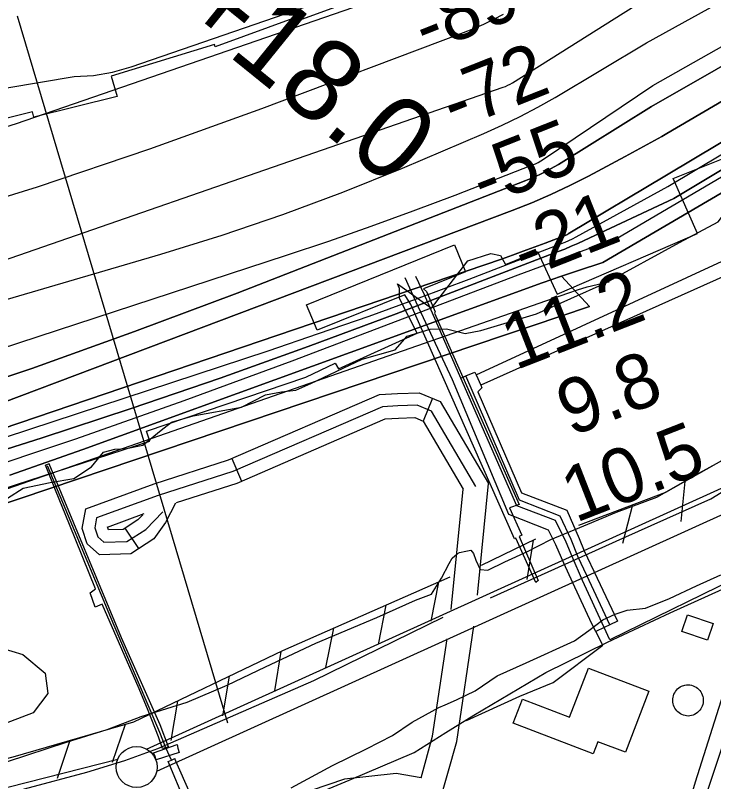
# Model space of a CAD drawing. Extents: x 3625074 to 3663148, y 511451 to 537151.
# Drawn here: x 3640863 to 3641714, y 518313 to 519248 of the extents above; entities that cross this region are included whole.
import ezdxf

# ---------------------------------------------------------------- set-up
doc = ezdxf.new("R2010")
doc.units = 0
for name, color, linetype in [('V-BLDG-OTLN', 7, 'Continuous'), ('V-BRDG-OTLN', 7, 'Continuous'), ('V-CHAN-DOCK', 7, 'Continuous'), ('V-DOMW-TANK', 7, 'Continuous'), ('V-FLOD-BASE', 7, 'Continuous'), ('V-LEVE-TOET', 7, 'Continuous'), ('V-RAIL-TRAK', 7, 'Continuous'), ('V-RIVR-EDGE', 7, 'Continuous'), ('V-RIVR-RANG', 7, 'Continuous'), ('V-ROAD-CNTR', 7, 'Continuous'), ('V-RRAP-FSHR', 7, 'Continuous'), ('V-RRAP-RVMT', 7, 'Continuous'), ('V-SITE-OTLN', 7, 'Continuous'), ('V-SITE-VEGE', 7, 'Continuous'), ('V-SURV-IDEN', 7, 'Continuous'), ('V-SURV-LINE', 7, 'Continuous'), ('V-TOPO-DPTH', 7, 'Continuous'), ('V-TOPO-MAJR', 7, 'Continuous'), ('V-TOPO-MINR', 7, 'Continuous'), ('V-TOPO-WATR', 7, 'Continuous'), ('V-UTIL-LINE', 7, 'Continuous')]:
    doc.layers.add(name, color=color, linetype=linetype)

msp = doc.modelspace()

# ---------------------------------------------------------------- linework, layer by layer
at = {"layer": 'V-BLDG-OTLN'}
for points in [[(3641682.52, 518516.7), (3641713.73, 518506.17), (3641706.87, 518485.82), (3641675.66, 518496.35)], [(3641561.58, 518451.92), (3641635.31, 518423.5), (3641606.64, 518349.1), (3641573.19, 518361.99), (3641567.43, 518347.04), (3641469.84, 518384.66), (3641481.17, 518414.07), (3641538.47, 518391.98)]]:
    msp.add_lwpolyline(points, close=True, dxfattribs=at)
at = {"layer": 'V-BRDG-OTLN'}
msp.add_lwpolyline([(3641033.23, 518344.16), (3641031.25, 518348.41), (3641060.02, 518358.58), (3641060.91, 518354.09), (3641062.46, 518348.95), (3641034.53, 518339.95)], close=True, dxfattribs=at)
at = {"layer": 'V-CHAN-DOCK'}
for points in [[(3641497.39, 518556.14), (3641473.29, 518610.29), (3641471.63, 518609.55), (3641345.22, 518895.31), (3641337.77, 518907.09), (3641231.08, 518863.97), (3641218.04, 518894.73), (3641398.46, 518967.99), (3641411.81, 518935.02), (3641360.69, 518914.49), (3641364.25, 518911.1), (3641374.9, 518886.26), (3641373.76, 518884.83), (3641477.02, 518651.56), (3641465.54, 518647.13), (3641480.35, 518614.11), (3641477.01, 518612.38), (3641500.39, 518558.62), (3641497.39, 518556.14)], [(3641049.66, 518355.77), (3641039.66, 518382.74), (3640992.35, 518488.91), (3640904, 518701.08), (3640899.6, 518699.31)], [(3641049.66, 518355.77), (3641046.53, 518354.48), (3641042.41, 518353.6), (3641037.57, 518368.11), (3641024.96, 518400.26), (3641013.78, 518426.55), (3640968.73, 518529.59), (3640960.15, 518526.12), (3640954.28, 518543.52), (3640960.52, 518548.64), (3640928.82, 518626.93), (3640911.99, 518669.01), (3640899.6, 518699.31)]]:
    msp.add_lwpolyline(points, dxfattribs=at)
at = {"layer": 'V-DOMW-TANK'}
msp.add_lwpolyline([(3641679.35, 518431.15), (3641681.34, 518431.39), (3641683.35, 518431.42), (3641685.35, 518431.23), (3641687.33, 518430.84), (3641689.25, 518430.24), (3641691.09, 518429.44), (3641692.84, 518428.45), (3641694.48, 518427.28), (3641695.99, 518425.95), (3641697.35, 518424.46), (3641698.54, 518422.84), (3641699.55, 518421.11), (3641700.37, 518419.28), (3641701, 518417.36), (3641701.42, 518415.4), (3641701.64, 518413.4), (3641701.64, 518411.38), (3641701.42, 518409.39), (3641701, 518407.42), (3641700.38, 518405.51), (3641699.55, 518403.67), (3641698.54, 518401.94), (3641697.35, 518400.32), (3641695.99, 518398.83), (3641694.49, 518397.5), (3641692.85, 518396.33), (3641691.1, 518395.34), (3641689.25, 518394.54), (3641687.33, 518393.94), (3641685.36, 518393.55), (3641683.36, 518393.36), (3641681.39, 518393.49), (3641679.45, 518393.82), (3641677.54, 518394.35), (3641675.71, 518395.07), (3641673.96, 518395.97), (3641672.3, 518397.05), (3641670.77, 518398.29), (3641669.38, 518399.69), (3641668.14, 518401.22), (3641667.06, 518402.87), (3641666.15, 518404.62), (3641665.44, 518406.46), (3641664.91, 518408.36), (3641664.58, 518410.31), (3641664.45, 518412.28), (3641664.53, 518414.25), (3641664.81, 518416.2), (3641665.29, 518418.11), (3641665.96, 518419.97), (3641666.82, 518421.74), (3641667.86, 518423.42), (3641669.06, 518424.98), (3641670.42, 518426.41), (3641671.92, 518427.69), (3641673.54, 518428.82), (3641675.27, 518429.77)], close=True, dxfattribs=at)
at = {"layer": 'V-FLOD-BASE'}
for points in [[(3641442.18, 518537.39), (3641603.76, 518610.13), (3641710.93, 518658.37), (3641766.43, 518692.61), (3641798.79, 518714.48), (3641838.84, 518749.16), (3641873.2, 518783.99)], [(3639840.14, 518180.69), (3639920.22, 518105.99), (3639930.61, 518099.18), (3639947.43, 518089.75), (3639966.74, 518081.88), (3639976.48, 518080.79), (3639989.49, 518080.42), (3640215.83, 518140.75), (3640493.68, 518209.39), (3640874.01, 518304.42), (3640950.28, 518325.05), (3640996.26, 518339.22), (3641036.55, 518353.54), (3641226.91, 518436.86), (3641384.54, 518513.79)]]:
    msp.add_lwpolyline(points, dxfattribs=at)
at = {"layer": 'V-LEVE-TOET'}
for points in [[(3641412.36, 518594.37), (3641418.14, 518595.63), (3641421.61, 518591.76), (3641424.2, 518583.4), (3641429.52, 518571.95), (3641438.92, 518571.31), (3641459.55, 518581.46), (3641487.21, 518594.05), (3641515.88, 518608.86), (3641556.08, 518625.24), (3641595.73, 518642.2), (3641645.21, 518660.38), (3641697.09, 518689.99), (3641738.6, 518712.73)], [(3640853.4, 518337.98), (3640925.44, 518361.55), (3640975.02, 518376.72), (3641016.15, 518392.69), (3641072.21, 518410.12), (3641121.19, 518430.96), (3641167.97, 518453.55), (3641229.24, 518482.33), (3641303.57, 518513.37), (3641350.88, 518534.82), (3641370.3, 518542.17), (3641382.52, 518561.42), (3641391.69, 518579.24), (3641395.65, 518586.09), (3641401.63, 518591.2), (3641404.31, 518592.63), (3641412.36, 518594.37)], [(3641199.28, 518305.61), (3641249.59, 518333.19), (3641291.22, 518353.48), (3641322.56, 518369.73), (3641346.75, 518385.99), (3641379.27, 518403.72), (3641387.02, 518407.05), (3641400.62, 518412.9), (3641423.54, 518423.93), (3641450.42, 518442.38), (3641485.53, 518458.33), (3641544.66, 518484.91), (3641562.16, 518497.79), (3641579.28, 518510.48), (3641594.36, 518517.59), (3641608.82, 518522.64), (3641631.11, 518525.02), (3641660.63, 518536.62), (3641693.28, 518552.27), (3641723.03, 518565.55)]]:
    msp.add_lwpolyline(points, dxfattribs=at)
at = {"layer": 'V-RAIL-TRAK'}
for points in [[(3641516.2, 517788.66), (3641540.38, 517860.6), (3641564.31, 517932.63), (3641588, 518004.73), (3641614.62, 518080), (3641641.16, 518155.29), (3641667.6, 518230.62), (3641679.88, 518271.9), (3641692.38, 518313.12), (3641705.11, 518354.26), (3641718.05, 518395.34), (3641731.22, 518436.35), (3641744.62, 518477.28), (3641758.23, 518518.15), (3641772.06, 518558.93)], [(3641526.6, 517779.67), (3641531.55, 517790.98), (3641536.31, 517802.38), (3641540.86, 517813.86), (3641545.2, 517825.43), (3641549.33, 517837.07), (3641553.25, 517848.78), (3641573.99, 517909.22), (3641594.95, 517969.58), (3641616.14, 518029.87), (3641637.55, 518090.07), (3641673, 518199.05), (3641708.76, 518307.93), (3641744.82, 518416.71), (3641751.62, 518435.75), (3641758.21, 518454.86), (3641764.62, 518474.03), (3641770.82, 518493.27), (3641776.83, 518512.57), (3641782.64, 518531.93), (3641788.25, 518551.36)]]:
    msp.add_lwpolyline(points, dxfattribs=at)
at = {"layer": 'V-RIVR-EDGE'}
for points in [[(3641430.61, 518863.69), (3641498.5, 518883.93), (3641582.04, 518921.54), (3641672.81, 518971.15), (3641719.69, 518996.24), (3641754.02, 519040.58), (3641775.1, 519065.74), (3641797.96, 519084.9), (3641819.57, 519086.05), (3641848.39, 519085.97), (3641878.42, 519092.5), (3641907.86, 519100.84), (3641943.32, 519118.76), (3641975.79, 519138.49), (3641989.02, 519149.26), (3642029.29, 519170.17), (3642065.35, 519185.69), (3642168.72, 519232.86), (3642216.23, 519266.36)], [(3640853.19, 518659.2), (3640872.43, 518671.16), (3640905.47, 518678.28), (3640934.29, 518683.01), (3640955.94, 518697.37), (3640970.39, 518715.34), (3640984.21, 518718.91), (3640998.62, 518719.48), (3641018.44, 518723.63), (3641040.7, 518742.18), (3641053.33, 518751.76), (3641079.76, 518759.5), (3641138.62, 518770.16), (3641168.07, 518785.09), (3641187.29, 518788.65), (3641204.71, 518791), (3641223.34, 518798.76), (3641285.84, 518828.62), (3641326.09, 518839.93), (3641340.54, 518856.71), (3641368.78, 518865.04), (3641388.59, 518865.59), (3641411.39, 518860.13), (3641430.61, 518863.69)]]:
    msp.add_lwpolyline(points, dxfattribs=at)
at = {"layer": 'V-RIVR-RANG'}
msp.add_line((3641122.05, 518384.6), (3640865.39, 519247.22), dxfattribs=at)
at = {"layer": 'V-ROAD-CNTR'}
for p, q in [((3641371.39, 518780.94), (3641360, 518753.18)), ((3641126.77, 518707.45), (3641138.7, 518679.92)), ((3641013.38, 518597.5), (3640997.01, 518622.63))]:
    msp.add_line(p, q, dxfattribs=at)
for points in [[(3641058.3, 518653.04), (3641045.87, 518629.55), (3641031.62, 518609.37), (3641003.65, 518591.16), (3640965.33, 518590.13), (3640950.43, 518603.54), (3640944.27, 518622.03), (3640948.75, 518646.17), (3641032.29, 518676.62), (3641122.65, 518705.66), (3641307, 518785.51), (3641328.78, 518786.56), (3641355.39, 518787.5), (3641380.86, 518777.06), (3641439.81, 518677)], [(3641424.46, 518673.51), (3641370.5, 518765.09), (3641352.69, 518772.39), (3641329.41, 518771.57), (3641310.45, 518770.66), (3641127.94, 518691.61), (3641037.16, 518662.43), (3640961.93, 518635.01), (3640959.73, 518623.1), (3640963.41, 518612.04), (3640970.92, 518605.28), (3640999.01, 518606.04), (3641022.04, 518621.03), (3641042.91, 518642.44)], [(3641059.43, 518653.83), (3641133.23, 518677.55), (3641313.9, 518755.81), (3641330.03, 518756.58), (3641349.99, 518757.29), (3641360.14, 518753.13), (3641408.99, 518670.21)], [(3641426.29, 518540.62), (3641439.81, 518677)], [(3641394.41, 518523.19), (3641408.99, 518670.21)], [(3641018.52, 518638.91), (3641012.46, 518632.7), (3640994.38, 518620.92), (3640976.5, 518620.44), (3640976.39, 518620.54), (3640975.18, 518624.17), (3640975.12, 518623.85), (3641020.04, 518640.23)], [(3641210.78, 517810.01), (3641212.88, 517817.1), (3641302.8, 518057.74), (3641379.34, 518284.82), (3641401.03, 518362.32), (3641422.02, 518502.83)], [(3641357.52, 518318.14), (3641371.64, 518368.61), (3641389.43, 518487.7)], [(3641357.52, 518318.14), (3641327.2, 518323.17), (3641264.24, 518316.23), (3641183.99, 518289.07), (3641138.62, 518263.13), (3641104.05, 518233.07), (3641090.59, 518199.18), (3641089.33, 518154.61), (3641093.83, 518104.05)]]:
    msp.add_lwpolyline(points, dxfattribs=at)
at = {"layer": 'V-RRAP-FSHR'}
for p, q in [((3641679.07, 518679.41), (3641674.41, 518630.8)), ((3641615.3, 518651.02), (3641603.2, 518603.71)), ((3641494.19, 518607.96), (3641486.48, 518559.74)), ((3641378.88, 518556.81), (3641369.33, 518508.92)), ((3641314.79, 518528.64), (3641305.25, 518480.75)), ((3641250.71, 518500.47), (3641241.17, 518452.59)), ((3641186.66, 518472.23), (3641178.74, 518424.04)), ((3641123.57, 518441.92), (3641115.64, 518393.73)), ((3641060.47, 518411.61), (3641052.54, 518363.42)), ((3640996.71, 518383.04), (3640980.95, 518336.82)), ((3640929.48, 518363.54), (3640913.72, 518317.32))]:
    msp.add_line(p, q, dxfattribs=at)
for points in [[(3641549.8, 518626.32), (3641656.06, 518666.38), (3641736.65, 518712.02), (3641797.14, 518761.51), (3641831.85, 518799.52), (3641853.62, 518829.61)], [(3641431.23, 518577.36), (3641497.39, 518609.51)], [(3638360.75, 518107.58), (3638611.25, 518126.54), (3638961.4, 518161.78), (3639165.93, 518189.22), (3639478.84, 518251.26), (3639649.31, 518290.23), (3639720.28, 518295.14), (3639757.25, 518296.45), (3639776.01, 518296.16), (3639803.13, 518283.66), (3639825.19, 518264.73), (3639924.33, 518146.38), (3639964.9, 518127.39), (3639995.41, 518127.75), (3640072.26, 518136.24), (3640499.43, 518249.92), (3640860.26, 518343.46), (3641007.52, 518386.17), (3641189.03, 518473.36), (3641393.04, 518563.03)]]:
    msp.add_lwpolyline(points, dxfattribs=at)
at = {"layer": 'V-RRAP-RVMT'}
for points in [[(3641821.19, 519559.13), (3641704.41, 519502.17), (3641708.73, 519493.32), (3641606.21, 519443.32), (3641617.62, 519419.93), (3641532.55, 519388.97), (3641536.91, 519377), (3641422.27, 519335.27), (3641424.23, 519329.87), (3641309.59, 519288.15), (3641312.63, 519279.8), (3641207.38, 519241.5), (3641205.8, 519245.84), (3641106.65, 519209.76), (3641105.79, 519212.58), (3640979.56, 519173.99), (3640987.14, 519149.19), (3640885.48, 519123.84), (3640883.81, 519130.53), (3640755.73, 519098.59)], [(3641329.03, 518920.59), (3641370.44, 518890.67), (3641414.52, 518948.79), (3641442.68, 518957.39), (3641454.61, 518954.97), (3641460.6, 518943.93), (3641499.67, 518960.16), (3641523.67, 518907.89), (3641694.52, 518981.87), (3641664.81, 519049.06), (3641725.83, 519073.42)], [(3640411.12, 518601.92), (3640421.36, 518566.79), (3640614.39, 518619.7), (3640619.08, 518601.31), (3640833.22, 518651.1), (3640830.3, 518664.72), (3641026.86, 518728.66), (3641022.8, 518740.89), (3641216.96, 518806.62), (3641252.95, 518823.65), (3641256.82, 518816.96), (3641353.02, 518860.56), (3641331.17, 518902.71), (3641331.4, 518914.69), (3641329.03, 518920.59)]]:
    msp.add_lwpolyline(points, dxfattribs=at)
at = {"layer": 'V-SITE-OTLN'}
msp.add_lwpolyline([(3641216.34, 518292.74), (3641270.05, 518314.97), (3641349.25, 518349.05), (3641387.9, 518373.27), (3641421.79, 518394.5), (3641509.88, 518446.49), (3641584.97, 518483.48), (3641661.42, 518519.04), (3641725.11, 518547.97)], dxfattribs=at)
at = {"layer": 'V-SITE-VEGE'}
msp.add_lwpolyline([(3640845.38, 518476.38), (3640872.18, 518468.2), (3640899.1, 518445.44), (3640902.38, 518420.97), (3640884.48, 518397.1), (3640842.96, 518381.58)], dxfattribs=at)
at = {"layer": 'V-SURV-LINE'}
for points in [[(3641022.8, 518352.99), (3641728.17, 518673.31)], [(3641740.57, 518645.99), (3641035.2, 518325.67)], [(3639964.22, 518080.1), (3640987.76, 518340.68)]]:
    msp.add_lwpolyline(points, dxfattribs=at)
msp.add_circle((3641010.82, 518331.07), 25, dxfattribs=at)
at = {"layer": 'V-TOPO-DPTH'}
for points in [[(3644681.81, 520765.81), (3641579.24, 518946.38)], [(3640756.38, 518775.35), (3640882.89, 518817.35), (3641008.39, 518862.32), (3641133.2, 518909.25), (3641485.24, 519046.38), (3641495.52, 519050.71), (3641505.62, 519055.42), (3641515.45, 519060.67), (3641525.09, 519066.29), (3641638.57, 519136.73), (3643477.7, 520189.85)], [(3643477.7, 520189.85), (3641638.57, 519136.73), (3641525.09, 519066.29), (3641515.45, 519060.67), (3641505.62, 519055.42), (3641495.52, 519050.71), (3641485.24, 519046.38), (3641133.2, 518909.25), (3641008.39, 518862.32), (3640882.89, 518817.35), (3640756.38, 518775.35)], [(3640469.61, 518633.18), (3641468.83, 519009.83), (3641492.49, 519019.29), (3641515.88, 519029.35), (3641538.85, 519040.34), (3641561.54, 519051.93), (3641606.33, 519075.93), (3641650.98, 519100.37), (3641657.2, 519103.87), (3643485.46, 520175.85)], [(3643485.46, 520175.85), (3641657.2, 519103.87), (3641650.98, 519100.37), (3641606.33, 519075.93), (3641561.54, 519051.93), (3641538.85, 519040.34), (3641515.88, 519029.35), (3641492.49, 519019.29), (3641468.83, 519009.83), (3640469.61, 518633.18)], [(3640404.91, 518593.78), (3641455.46, 518950.8), (3641468.86, 518955.44), (3641482.22, 518960.19), (3641495.52, 518965.1), (3641508.78, 518970.12), (3641533.31, 518979.56), (3641536.14, 518980.87), (3641537.04, 518981.38), (3641656.72, 519053.27), (3643495.46, 520152.66)], [(3643495.46, 520152.66), (3641656.72, 519053.27), (3641537.04, 518981.38), (3641536.14, 518980.87), (3641533.31, 518979.56), (3641508.78, 518970.12), (3641495.52, 518965.1), (3641482.22, 518960.19), (3641468.86, 518955.44), (3641455.46, 518950.8), (3640404.91, 518593.78)], [(3643510.69, 520132.28), (3641665.68, 519024.58), (3641556.64, 518973.44), (3641548.72, 518969.82), (3641540.74, 518966.33), (3641532.7, 518963), (3641524.6, 518959.8), (3641327.23, 518884.11), (3641220.08, 518844.08), (3641112.49, 518805.31), (3641004.25, 518768.43), (3640895.56, 518732.79), (3640424.66, 518582.93)], [(3640424.66, 518582.93), (3640895.56, 518732.79), (3641004.25, 518768.43), (3641112.49, 518805.31), (3641220.08, 518844.08), (3641327.23, 518884.11), (3641524.6, 518959.8), (3641532.7, 518963), (3641540.74, 518966.33), (3641548.72, 518969.82), (3641556.64, 518973.44), (3641665.68, 519024.58), (3643510.69, 520132.28)], [(3641579.24, 518946.38), (3641575.41, 518945.22), (3641551.93, 518937.78), (3641528.6, 518929.89), (3641505.36, 518921.71), (3640945.03, 518718.51), (3640856.14, 518687.19)], [(3641528.6, 518929.89), (3641562.86, 518892.96), (3640452.64, 518518.35)], [(3640856.14, 518687.19), (3640945.03, 518718.51), (3641505.36, 518921.71), (3641528.6, 518929.89)]]:
    msp.add_lwpolyline(points, dxfattribs=at)
at = {"layer": 'V-TOPO-MAJR'}
for points in [[(3640377.91, 518688.35), (3641193.59, 518955.37), (3641245.28, 518972.76), (3641296.78, 518990.7), (3641347.97, 519009.47), (3641398.97, 519028.8), (3641493.63, 519065.56), (3641497.09, 519067.04), (3641500.46, 519068.66), (3641503.73, 519070.51), (3641506.91, 519072.51), (3641640.11, 519162.5), (3643473.56, 520199.93)], [(3640289.85, 519064.95), (3640934.56, 519173.43), (3640958.07, 519174.57), (3640981.22, 519178.78), (3641004.14, 519185.04), (3641368.04, 519310.92), (3641384.29, 519316.9), (3641400.35, 519323.3), (3641416.15, 519330.32), (3641431.78, 519337.77), (3641656.88, 519450.48), (3641700.72, 519473.89), (3641743.64, 519498.78), (3641785.2, 519525.89), (3641825.84, 519554.48), (3641832.43, 519569.17), (3641832.75, 519581.04)]]:
    msp.add_lwpolyline(points, dxfattribs=at)
at = {"layer": 'V-TOPO-MINR'}
for points in [[(3641596.72, 518976.27), (3644678.32, 520789.42)], [(3640387.52, 518765.15), (3641040.15, 518956.58), (3641114.89, 518979.92), (3641189.02, 519004.95), (3641262.24, 519032.54), (3641334.85, 519061.83), (3641434.22, 519103.93), (3641456.46, 519113.9), (3641478.4, 519124.46), (3641499.88, 519135.93), (3641521.05, 519148), (3641632.59, 519214.65), (3643463.67, 520225.41)], [(3640756.38, 518775.35), (3640882.89, 518817.35), (3641008.39, 518862.32), (3641133.2, 518909.25), (3641485.24, 519046.38), (3641495.52, 519050.71), (3641505.62, 519055.42), (3641515.45, 519060.67), (3641525.09, 519066.29), (3641638.57, 519136.73), (3643477.7, 520189.85)], [(3640469.61, 518633.18), (3641468.83, 519009.83), (3641492.49, 519019.29), (3641515.88, 519029.35), (3641538.85, 519040.34), (3641561.54, 519051.93), (3641606.33, 519075.93), (3641650.98, 519100.37), (3641657.2, 519103.87), (3643485.46, 520175.85)], [(3640404.91, 518593.78), (3641455.46, 518950.8), (3641468.86, 518955.44), (3641482.22, 518960.19), (3641495.52, 518965.1), (3641508.78, 518970.12), (3641533.31, 518979.56), (3641536.14, 518980.87), (3641537.04, 518981.38), (3641656.72, 519053.27), (3643495.46, 520152.66)], [(3640412.63, 518589.57), (3641170.97, 518838.97), (3641232.7, 518859.78), (3641294.23, 518881.2), (3641355.43, 518903.51), (3641416.41, 518926.43), (3641528.95, 518969.67), (3641533.47, 518971.51), (3641537.92, 518973.47), (3641542.3, 518975.6), (3641546.62, 518977.85), (3641658.62, 519039.07), (3643504.43, 520143.37)], [(3640424.66, 518582.93), (3640895.56, 518732.79), (3641004.25, 518768.43), (3641112.49, 518805.31), (3641220.08, 518844.08), (3641327.23, 518884.11), (3641524.6, 518959.8), (3641532.7, 518963), (3641540.74, 518966.33), (3641548.72, 518969.82), (3641556.64, 518973.44), (3641665.68, 519024.58), (3643510.69, 520132.28)], [(3640646.44, 518879.1), (3641457.55, 519160.23), (3641460.56, 519161.39), (3641463.51, 519162.68), (3641466.36, 519164.18), (3641469.15, 519165.81), (3641822.13, 519388.42)], [(3641356.61, 519286.1), (3640863.94, 519115.68), (3640788.46, 519092.21)], [(3640751.65, 518996.18), (3640890, 519038.76), (3641027.09, 519085.24), (3641163.33, 519134.33), (3641409.39, 519226.95), (3641421.84, 519231.97), (3641434.11, 519237.36), (3641446.12, 519243.31), (3641457.96, 519249.63)], [(3640803.64, 518687.2), (3640936.62, 518731.39), (3641068.72, 518778.16), (3641200.23, 518826.65), (3641475.86, 518931.33), (3641510.11, 518944.24), (3641544.39, 518957.05), (3641578.74, 518969.71), (3641596.72, 518976.27)], [(3640695.92, 518616.09), (3641536.33, 518909.27), (3641548.21, 518913.16), (3641560.16, 518916.75), (3641572.25, 518919.88), (3641584.42, 518922.71), (3641586.81, 518922.8)], [(3640452.64, 518518.35), (3641562.86, 518892.96)]]:
    msp.add_lwpolyline(points, dxfattribs=at)
at = {"layer": 'V-TOPO-WATR'}
for points in [[(3641579.24, 518946.38), (3644681.81, 520765.81)], [(3640856.14, 518687.19), (3640945.03, 518718.51), (3641505.36, 518921.71), (3641528.6, 518929.89), (3641551.93, 518937.78), (3641575.41, 518945.22), (3641579.24, 518946.38)]]:
    msp.add_lwpolyline(points, dxfattribs=at)
at = {"layer": 'V-UTIL-LINE'}
msp.add_line((3641580.93, 518501.36), (3641570.7, 518496.46), dxfattribs=at)
for points in [[(3641424.64, 518809.62), (3641810.19, 518987.56), (3641818.1, 518970.55), (3641430.37, 518796.8)], [(3641412.86, 518387.96), (3641477.84, 518417.65), (3641518.59, 518434.25), (3641579.24, 518479.71), (3641570.7, 518496.46), (3641565.94, 518505.79), (3641542.7, 518555.74), (3641531.73, 518579.91), (3641522.02, 518602.18), (3641512.98, 518619.92), (3641464.76, 518639.05), (3641396.01, 518803.45), (3641351.51, 518897.99), (3641338.36, 518927.74)], [(3641580.93, 518501.36), (3641554.22, 518558.77), (3641541.76, 518587.8), (3641534.56, 518605.49), (3641521.32, 518631.75), (3641474.27, 518649.87), (3641406.25, 518805.54), (3641361.94, 518906.96), (3641351.39, 518929.64)], [(3641406.25, 518805.54), (3641412.32, 518808.12), (3641423.24, 518812.75), (3641424.64, 518809.62), (3641430.37, 518796.8), (3641431.79, 518793.62), (3641426.76, 518788.87), (3641479.93, 518665.66), (3641535.29, 518644.51), (3641550.39, 518609.8), (3641556.27, 518594.95), (3641572.11, 518561.62), (3641597.21, 518509.15), (3641587.91, 518504.7), (3641580.93, 518501.36)], [(3641587.91, 518504.7), (3641559.54, 518564.96), (3641548.96, 518586.94), (3641540.49, 518608.87), (3641527.31, 518637.22), (3641477.5, 518656.81), (3641412.32, 518808.12)], [(3641053.48, 518339.46), (3641046.53, 518354.48), (3641038.97, 518373.18), (3640983.52, 518503.65), (3640902.03, 518698.68)], [(3641836.35, 518542.39), (3641757.36, 518569.11), (3641587.85, 518486.47), (3641580.93, 518501.36)], [(3640772.54, 517963.95), (3640816.91, 518117.46), (3640882.16, 518138.14), (3640889.35, 518148.8), (3640885.49, 518162.16), (3641098.09, 518220.28), (3641092.91, 518233.94), (3641070.06, 518288.12), (3641049.23, 518337.88)], [(3641049.23, 518337.88), (3641053.48, 518339.46), (3641057.18, 518341.65)], [(3641109.23, 518223.52), (3641058.67, 518338.17), (3641057.18, 518341.65)]]:
    msp.add_lwpolyline(points, dxfattribs=at)

# ---------------------------------------------------------------- texts
at = {"layer": 'V-RIVR-RANG'}
for s, rotation, p in [('-89', 21.60767, (3641363.47, 519201.15)), ('-72', 21.60767, (3641397.86, 519107.21)), ('-55', 21.60767, (3641433.96, 519013.96)), ('-21', 21.60767, (3641484.05, 518926.24)), ('11.2', 21.32833, (3641472.7, 518814.81)), ('9.8', 21.32833, (3641540.25, 518733.83)), ('10.5', 21.32833, (3641545.89, 518628.68))]:
    msp.add_text(s, height=67, rotation=rotation, dxfattribs=at).set_placement(p)
at = {"layer": 'V-SURV-IDEN'}
msp.add_text('360+18.0', height=100, rotation=321.04192, dxfattribs=at).set_placement((3640885.93, 519390.01))

doc.saveas('drawing.dxf')
